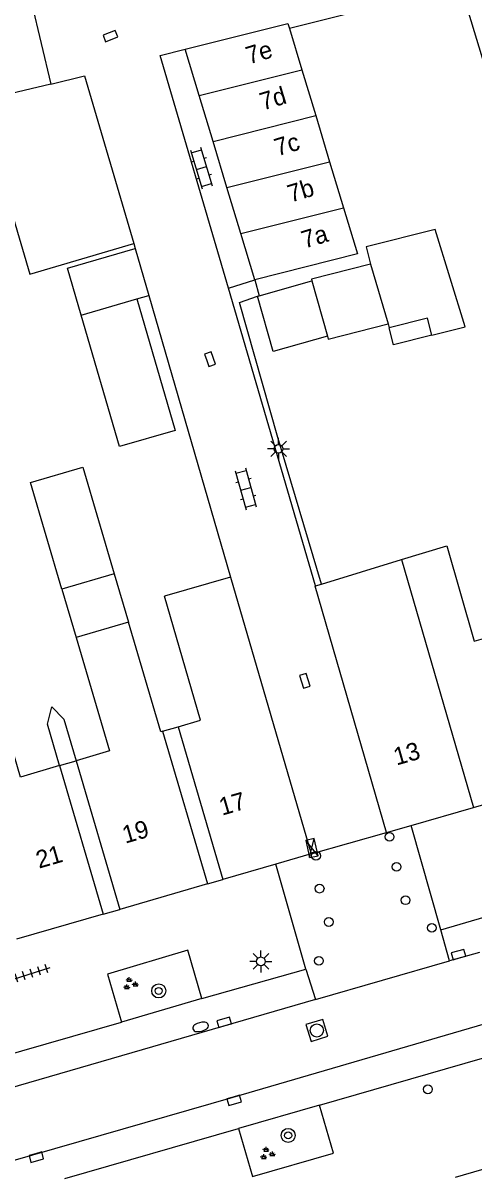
# Model space of a CAD drawing. Extents: x 132998 to 136004, y 396998 to 398512.
# Drawn here: x 134674.1 to 134699.8, y 397498.2 to 397563.8 of the extents above; entities that cross this region are included whole.
import ezdxf

# ---------------------------------------------------------------- set-up
doc = ezdxf.new("R2010")
doc.units = 0
for name, color, linetype in [('gg-afsc-erfafscheiding', 7, 'Continuous'), ('gg-afsc-muur', 7, 'Continuous'), ('gg-anno-huisnummerreeks BGT', 7, 'Continuous'), ('gg-bbg-bijgebouw', 7, 'Continuous'), ('gg-bbg-gedigitaliseerde bebouwing', 7, 'Continuous'), ('gg-bbg-gedigitaliseerde bebouwing onder overbouw', 7, 'Continuous'), ('gg-bbg-gedigitaliseerde bijgebouw', 7, 'Continuous'), ('gg-bbg-gedigitaliseerde overbouw', 7, 'Continuous'), ('gg-bbg-hoofdgebouw', 7, 'Continuous'), ('gg-bbg-luifel en loopbrug', 7, 'Continuous'), ('gg-bbg-pand overbouw', 7, 'Continuous'), ('gg-bbg-tussenscheiding', 7, 'Continuous'), ('gg-knt-verharding', 7, 'Continuous'), ('gg-knt-verharding nz', 7, 'Continuous'), ('gt-grn-weggrens', 7, 'Continuous'), ('gt-symb-boom', 7, 'Continuous'), ('gt-symb-brandkraan', 7, 'Continuous'), ('gt-symb-groenvak', 7, 'Continuous'), ('gt-symb-kast', 7, 'Continuous'), ('gt-symb-klinker verharding', 7, 'Continuous'), ('gt-symb-kolk', 7, 'Continuous'), ('gt-symb-lichtmast', 7, 'Continuous'), ('gt-symb-paal', 7, 'Continuous'), ('gt-symb-rioolschacht', 7, 'Continuous'), ('gt-symb-tegel verharding', 7, 'Continuous'), ('gt-symb-verkeersbordpaal', 7, 'Continuous')]:
    doc.layers.add(name, color=color, linetype=linetype)

# ---------------------------------------------------------------- blocks, each defined once
blk = doc.blocks.new('gt0-KOLK')
at = {"layer": 'gt-symb-kolk'}
blk.add_lwpolyline([(0, 0), (0.375, 0), (0.375, 0.4), (-0.375, 0.4), (-0.375, 0), (0, 0)], dxfattribs=at)
blk = doc.blocks.new('gt0-KL1')
at = {"layer": 'gt-symb-klinker verharding'}
for p, q in [((-1.15, 0.3), (1.15, 0.3)), ((-1, -0.3), (-1, 0.3)), ((-0.5, 0.3), (-0.5, 0.45)), ((0, -0.3), (0, 0.3)), ((0.5, 0.3), (0.5, 0.45)), ((1, -0.3), (1, 0.3)), ((-1.15, -0.3), (1.15, -0.3)), ((-0.5, -0.45), (-0.5, -0.3)), ((0.5, -0.45), (0.5, -0.3))]:
    blk.add_line(p, q, dxfattribs=at)
blk = doc.blocks.new('gt0-LMAST')
at = {"layer": 'gt-symb-lichtmast'}
for p, q in [((-0.182, 0.173), (-0.447, 0.438)), ((-0.005, 0.246), (-0.005, 0.621)), ((0.172, 0.173), (0.437, 0.438)), ((-0.255, -0.004), (-0.63, -0.004)), ((-0.182, -0.181), (-0.447, -0.446)), ((-0.005, -0.254), (-0.005, -0.629)), ((0.437, -0.446), (0.172, -0.181)), ((0.245, -0.004), (0.62, -0.004))]:
    blk.add_line(p, q, dxfattribs=at)
blk.add_circle((-0.005, -0.004), 0.25, dxfattribs=at)
blk = doc.blocks.new('gt0-PAAL')
at = {"layer": 'gt-symb-paal'}
blk.add_circle((0, 0), 0.25, dxfattribs=at)
blk = doc.blocks.new('gt0-BOOM')
at = {"layer": 'gt-symb-boom'}
for radius in [0.4, 0.2]:
    blk.add_circle((0, 0), radius, dxfattribs=at)
blk = doc.blocks.new('gt0-VPAAL')
at = {"layer": 'gt-symb-verkeersbordpaal'}
blk.add_circle((0, 0), 0.25, dxfattribs=at)
blk = doc.blocks.new('gt0-KAST')
at = {"layer": 'gt-symb-kast'}
for p, q in [((-0.501, -0.249), (0.501, 0.249)), ((-0.501, 0.249), (0.501, -0.249))]:
    blk.add_line(p, q, dxfattribs=at)
blk.add_lwpolyline([(0.501, 0.249), (-0.501, 0.249), (-0.501, -0.249), (0.501, -0.249)], close=True, dxfattribs=at)
blk = doc.blocks.new('gt0-RS')
at = {"layer": 'gt-symb-rioolschacht'}
blk.add_lwpolyline([(-0.5, -0.5), (0.5, -0.5), (0.5, 0.5), (-0.5, 0.5)], close=True, dxfattribs=at)
blk.add_circle((0, 0), 0.375, dxfattribs=at)
blk = doc.blocks.new('gt0-BR')
at = {"layer": 'gt-symb-brandkraan'}
for centre, radius, start, end in [((-0.244, 0), 0.206, 107.56694, 252.43307), ((0.599, -2.664), 3, 106.89205, 107.56694), ((0, -0.691), 0.938, 73.10799, 106.89205), ((-0.599, -2.664), 3, 72.43309, 73.10799), ((0.244, 0), 0.206, 287.56695, 72.43309), ((0.599, 2.664), 3, 252.43307, 253.10797), ((0, 0.691), 0.938, 253.10797, 286.89206), ((-0.599, 2.664), 3, 286.89206, 287.56695)]:
    blk.add_arc(centre, radius, start, end, dxfattribs=at)
blk = doc.blocks.new('gt0-GRVAK')
at = {"layer": 'gt-symb-groenvak'}
for p, q in [((-0.11, 0.189), (-0.228, 0.24)), ((-0.182, 0.153), (0.088, 0.153)), ((-0.091, 0.211), (-0.156, 0.322)), ((-0.047, 0.214), (-0.047, 0.393)), ((-0.004, 0.211), (0.061, 0.322)), ((0.015, 0.189), (0.133, 0.24)), ((0.262, -0.052), (0.197, 0.059)), ((0.305, -0.049), (0.305, 0.13)), ((0.349, -0.052), (0.414, 0.059)), ((-0.245, -0.228), (-0.363, -0.177)), ((-0.318, -0.264), (-0.047, -0.264)), ((-0.226, -0.206), (-0.291, -0.095)), ((-0.183, -0.203), (-0.183, -0.024)), ((-0.139, -0.206), (-0.074, -0.095)), ((-0.12, -0.228), (-0.002, -0.177)), ((0.243, -0.074), (0.125, -0.023)), ((0.17, -0.11), (0.441, -0.11)), ((0.368, -0.074), (0.486, -0.023))]:
    blk.add_line(p, q, dxfattribs=at)
blk = doc.blocks.new('gt0-TEG1')
at = {"layer": 'gt-symb-tegel verharding'}
for p, q in [((-1.125, 0), (1.125, 0)), ((-0.9, -0.25), (-0.9, 0.25)), ((-0.45, -0.25), (-0.45, 0.25)), ((0, -0.25), (0, 0.25)), ((0.45, -0.25), (0.45, 0.25)), ((0.9, -0.25), (0.9, 0.25))]:
    blk.add_line(p, q, dxfattribs=at)

msp = doc.modelspace()

# ---------------------------------------------------------------- linework, layer by layer
at = {"layer": 'gg-afsc-erfafscheiding'}
for p, q in [((134680.43, 397551.24), (134680.512, 397550.959)), ((134687.311, 397549.184), (134687.567, 397548.269)), ((134681.288, 397548.285), (134685.94, 397532.27))]:
    msp.add_line(p, q, dxfattribs=at)
msp.add_lwpolyline([(134676.216, 397521.549), (134675.521, 397523.911), (134675.768, 397524.885), (134676.459, 397524.187), (134677.154, 397521.825)], dxfattribs=at)
at = {"layer": 'gg-afsc-muur'}
msp.add_line((134691.105, 397531.857), (134688.631, 397540.203), dxfattribs=at)
for points in [[(134699.298, 397565.993), (134699.011, 397565.921), (134689.289, 397563.472)], [(134688.631, 397540.203), (134686.439, 397547.883), (134687.479, 397548.244)]]:
    msp.add_lwpolyline(points, dxfattribs=at)
at = {"layer": 'gg-bbg-bijgebouw'}
for p, q in [((134674.61, 397564.93), (134675.72, 397560.31)), ((134689.289, 397563.472), (134689.998, 397561.122)), ((134684.152, 397559.661), (134683.36, 397562.288)), ((134689.998, 397561.122), (134690.784, 397558.514)), ((134684.942, 397557.042), (134684.152, 397559.661)), ((134690.784, 397558.514), (134691.574, 397555.894)), ((134685.732, 397554.422), (134684.942, 397557.042)), ((134691.574, 397555.894), (134692.364, 397553.275)), ((134686.521, 397551.803), (134685.732, 397554.422)), ((134687.311, 397549.184), (134686.521, 397551.803))]:
    msp.add_line(p, q, dxfattribs=at)
for points in [[(134683.36, 397562.288), (134689.202, 397563.76), (134689.289, 397563.472)], [(134675.72, 397560.31), (134677.63, 397560.78), (134680.43, 397551.24)], [(134692.364, 397553.275), (134693.152, 397550.66), (134687.311, 397549.184)]]:
    msp.add_lwpolyline(points, dxfattribs=at)
at = {"layer": 'gg-bbg-gedigitaliseerde bebouwing'}
for p, q in [((134691.105, 397531.857), (134695.655, 397533.264)), ((134685.94, 397532.27), (134682.184, 397531.182)), ((134680.137, 397529.709), (134677.155, 397528.832))]:
    msp.add_line(p, q, dxfattribs=at)
for points in [[(134695.655, 397533.264), (134698.232, 397534.052), (134699.793, 397528.618), (134702.04, 397529.264)], [(134682.951, 397523.751), (134684.239, 397524.129), (134682.184, 397531.182)], [(134682.078, 397523.495), (134681.974, 397523.464), (134680.137, 397529.709)], [(134676.216, 397521.549), (134673.999, 397520.897), (134671.675, 397528.794)], [(134677.155, 397528.832), (134679.053, 397522.384), (134677.154, 397521.825)]]:
    msp.add_lwpolyline(points, dxfattribs=at)
at = {"layer": 'gg-bbg-gedigitaliseerde bebouwing onder overbouw'}
for p, q in [((134682.078, 397523.495), (134684.629, 397514.812)), ((134682.951, 397523.751), (134685.503, 397515.065)), ((134676.216, 397521.549), (134678.702, 397513.096)), ((134677.154, 397521.825), (134679.644, 397513.368))]:
    msp.add_line(p, q, dxfattribs=at)
at = {"layer": 'gg-bbg-gedigitaliseerde bijgebouw'}
for p, q in [((134687.567, 397548.269), (134690.563, 397549.115)), ((134677.449, 397547.166), (134680.605, 397548.086)), ((134687.479, 397548.244), (134687.567, 397548.269)), ((134691.49, 397545.808), (134694.898, 397546.669)), ((134694.898, 397546.669), (134694.954, 397546.448)), ((134691.444, 397545.972), (134691.49, 397545.808)), ((134679.329, 397532.457), (134676.347, 397531.579))]:
    msp.add_line(p, q, dxfattribs=at)
for points in [[(134699.306, 397565.968), (134699.023, 397565.882), (134704.795, 397546.827), (134709.221, 397548.031)], [(134671.633, 397559.324), (134674.515, 397549.504), (134680.43, 397551.24)], [(134697.38, 397546.029), (134699.285, 397546.511), (134697.581, 397552.042), (134693.643, 397551.047), (134693.893, 397550.059)], [(134693.893, 397550.059), (134690.536, 397549.211), (134690.563, 397549.115)], [(134680.605, 397548.086), (134682.785, 397540.609), (134679.629, 397539.689), (134677.449, 397547.166)], [(134691.444, 397545.972), (134688.366, 397545.103), (134687.479, 397548.244)], [(134697.38, 397546.029), (134697.135, 397546.999), (134694.954, 397546.448)], [(134676.347, 397531.579), (134674.563, 397537.641), (134677.546, 397538.518), (134679.329, 397532.457)]]:
    msp.add_lwpolyline(points, dxfattribs=at)
at = {"layer": 'gg-bbg-gedigitaliseerde overbouw'}
for p, q in [((134682.078, 397523.495), (134682.951, 397523.751)), ((134676.216, 397521.549), (134677.154, 397521.825))]:
    msp.add_line(p, q, dxfattribs=at)
at = {"layer": 'gg-bbg-hoofdgebouw'}
for p, q in [((134685.94, 397532.27), (134690.53, 397516.52)), ((134690.773, 397531.761), (134691.105, 397531.857)), ((134699.762, 397519.165), (134704.44, 397520.509)), ((134696.213, 397518.146), (134699.762, 397519.165)), ((134694.8, 397517.74), (134696.213, 397518.146)), ((134690.53, 397516.52), (134688.505, 397515.934)), ((134688.505, 397515.934), (134685.503, 397515.065)), ((134684.629, 397514.812), (134679.644, 397513.368)), ((134678.702, 397513.096), (134673.771, 397511.668)), ((134702.726, 397499.288), (134698.712, 397498.126))]:
    msp.add_line(p, q, dxfattribs=at)
msp.add_lwpolyline([(134694.8, 397517.74), (134690.749, 397531.754), (134690.773, 397531.761)], dxfattribs=at)
at = {"layer": 'gg-bbg-luifel en loopbrug'}
for p, q in [((134680.512, 397550.959), (134681.288, 397548.285)), ((134680.605, 397548.086), (134681.288, 397548.285)), ((134679.329, 397532.457), (134680.137, 397529.709)), ((134676.347, 397531.579), (134677.155, 397528.832))]:
    msp.add_line(p, q, dxfattribs=at)
for points in [[(134677.449, 397547.166), (134676.67, 397549.839), (134680.512, 397550.959)], [(134697.38, 397546.029), (134695.199, 397545.478), (134694.954, 397546.448)]]:
    msp.add_lwpolyline(points, dxfattribs=at)
at = {"layer": 'gg-bbg-pand overbouw'}
for p, q in [((134684.629, 397514.812), (134685.503, 397515.065)), ((134678.702, 397513.096), (134679.644, 397513.368))]:
    msp.add_line(p, q, dxfattribs=at)
at = {"layer": 'gg-bbg-tussenscheiding'}
for p, q in [((134684.152, 397559.661), (134689.998, 397561.122)), ((134675.72, 397560.31), (134671.633, 397559.324)), ((134684.942, 397557.042), (134690.784, 397558.514)), ((134685.732, 397554.422), (134691.574, 397555.894)), ((134686.521, 397551.803), (134692.364, 397553.275)), ((134693.893, 397550.059), (134694.898, 397546.669)), ((134690.563, 397549.115), (134691.444, 397545.972)), ((134695.655, 397533.264), (134699.762, 397519.165))]:
    msp.add_line(p, q, dxfattribs=at)
at = {"layer": 'gg-knt-verharding'}
for p, q in [((134685.815, 397548.694), (134687.311, 397549.184)), ((134690.773, 397531.761), (134685.815, 397548.694)), ((134690.53, 397516.52), (134694.8, 397517.74)), ((134698.39, 397510.442), (134697.895, 397512.202)), ((134690.77, 397508.25), (134698.39, 397510.442)), ((134684.312, 397508.305), (134690.221, 397509.975)), ((134690.221, 397509.975), (134690.77, 397508.25)), ((134684.312, 397508.305), (134679.735, 397506.952)), ((134670.998, 397504.432), (134679.735, 397506.952)), ((134690.99, 397502.235), (134700.274, 397504.911)), ((134690.99, 397502.235), (134686.398, 397500.904)), ((134676.511, 397498.067), (134686.398, 397500.904))]:
    msp.add_line(p, q, dxfattribs=at)
for points in [[(134685.815, 397548.694), (134681.94, 397561.93), (134683.36, 397562.288)], [(134697.895, 397512.202), (134703.27, 397513.777), (134703.838, 397512.006)], [(134684.312, 397508.305), (134683.509, 397511.052), (134678.935, 397509.689), (134679.735, 397506.952)], [(134686.398, 397500.904), (134687.193, 397498.174), (134691.788, 397499.506), (134690.99, 397502.235)]]:
    msp.add_lwpolyline(points, dxfattribs=at)
at = {"layer": 'gg-knt-verharding nz'}
for p, q in [((134700.097, 397510.914), (134698.39, 397510.442)), ((134690.77, 397508.25), (134666.165, 397501.107))]:
    msp.add_line(p, q, dxfattribs=at)
msp.add_lwpolyline([(134648.272, 397491.807), (134686.083, 397502.693), (134701.206, 397507.102)], dxfattribs=at)
at = {"layer": 'gt-grn-weggrens'}
for p, q in [((134697.895, 397512.202), (134696.213, 397518.146)), ((134690.221, 397509.975), (134688.505, 397515.934))]:
    msp.add_line(p, q, dxfattribs=at)

# ---------------------------------------------------------------- block references
at = {"layer": 'gt-symb-boom'}
for p in [(134681.853, 397508.73), (134689.215, 397500.513)]:
    msp.add_blockref('gt0-BOOM', p, dxfattribs=at)
at = {"layer": 'gt-symb-brandkraan', "rotation": 15.20486360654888}
msp.add_blockref('gt0-BR', (134684.235, 397506.685), dxfattribs=at)
at = {"layer": 'gt-symb-groenvak'}
for p in [(134680.226, 397509.127), (134688.011, 397499.471)]:
    msp.add_blockref('gt0-GRVAK', p, dxfattribs=at)
at = {"layer": 'gt-symb-kast', "rotation": 102.24694422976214}
msp.add_blockref('gt0-KAST', (134690.564, 397516.852), dxfattribs=at)
at = {"layer": 'gt-symb-klinker verharding'}
for p, rotation in [((134684.28, 397555.532), -73.19645198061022), ((134686.805, 397537.287), -74.39306952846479)]:
    msp.add_blockref('gt0-KL1', p, dxfattribs=dict(at, rotation=rotation))
at = {"layer": 'gt-symb-kolk'}
for p, rotation in [((134679.034, 397563.225), -158.10284941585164), ((134684.582, 397544.591), -70.24210003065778), ((134689.966, 397526.307), -72.59811208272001), ((134698.952, 397510.604), 15.128428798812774), ((134685.626, 397506.757), 16.18370666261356), ((134686.083, 397502.693), -163.722040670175), ((134674.839, 397499.465), -163.94154016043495)]:
    msp.add_blockref('gt0-KOLK', p, dxfattribs=dict(at, rotation=rotation))
at = {"layer": 'gt-symb-lichtmast'}
for p in [(134688.676, 397539.568), (134687.67, 397510.413)]:
    msp.add_blockref('gt0-LMAST', p, dxfattribs=at)
at = {"layer": 'gt-symb-paal'}
for p in [(134694.983, 397517.496), (134690.797, 397516.417), (134695.38, 397515.788), (134691.003, 397514.549), (134695.892, 397513.888), (134691.524, 397512.65), (134697.388, 397512.321), (134690.963, 397510.44)]:
    msp.add_blockref('gt0-PAAL', p, dxfattribs=at)
at = {"layer": 'gt-symb-rioolschacht', "rotation": 106.82446381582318}
msp.add_blockref('gt0-RS', (134690.848, 397506.483), dxfattribs=at)
at = {"layer": 'gt-symb-tegel verharding', "rotation": 17.637715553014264}
msp.add_blockref('gt0-TEG1', (134674.617, 397509.729), dxfattribs=at)
at = {"layer": 'gt-symb-verkeersbordpaal'}
msp.add_blockref('gt0-VPAAL', (134697.162, 397503.134), dxfattribs=at)

# ---------------------------------------------------------------- texts
at = {"layer": 'gg-anno-huisnummerreeks BGT'}
for s, rotation, p in [('7e', 16.8, (134686.986, 397561.425)), ('7d', 16.8, (134687.777, 397558.803)), ('7c', 16.8, (134688.605, 397556.195)), ('7b', 16.8, (134689.356, 397553.562)), ('7a', 16.8, (134690.146, 397550.945)), ('13', 16, (134695.375, 397521.547)), ('17', 16.1, (134685.455, 397518.696)), ('19', 16.1, (134679.951, 397517.102)), ('21', 16.1, (134675.043, 397515.681))]:
    msp.add_text(s, height=1, rotation=rotation, dxfattribs=at).set_placement(p)

doc.saveas('drawing.dxf')
